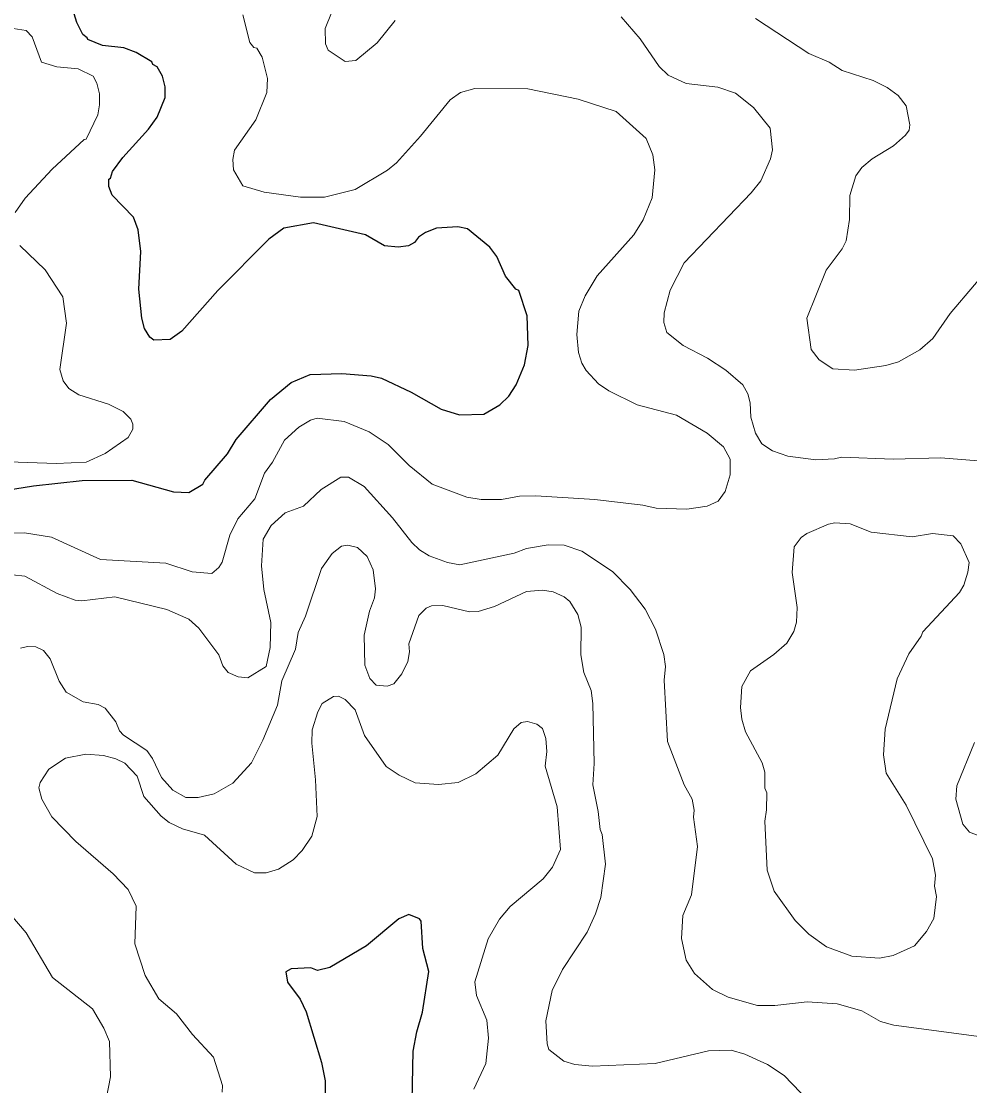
# Model space of a CAD drawing. Extents: x 447.8 to 473.9, y 7733.1 to 7760.8.
# Drawn here: x 453.328 to 455.02, y 7742.608 to 7744.508 of the extents above; entities that cross this region are included whole.
import ezdxf

# ---------------------------------------------------------------- set-up
doc = ezdxf.new("R2010")
doc.units = 0
doc.header["$LTSCALE"] = 0.032
doc.layers.add('1', color=7, linetype='Continuous', lineweight=25)
doc.layers.add('2', color=7, linetype='Continuous', lineweight=13)

msp = doc.modelspace()

# ---------------------------------------------------------------- linework, layer by layer
at = {"layer": '1'}
for points in [[(454.1818, 7743.8228), (454.1974, 7743.8383), (454.2106, 7743.8588), (454.2258, 7743.8942), (454.2321, 7743.9291), (454.2305, 7743.982), (454.2156, 7744.027), (454.2099, 7744.0293), (454.1919, 7744.0528), (454.176, 7744.0878), (454.1639, 7744.1046), (454.1238, 7744.137), (454.1064, 7744.141), (454.0683, 7744.1382), (454.049, 7744.1307), (454.0367, 7744.1225), (454.0295, 7744.1128), (454.0185, 7744.1068), (454.0004, 7744.1047), (453.9758, 7744.1068), (453.9416, 7744.1264), (453.8489, 7744.1479), (453.7964, 7744.1384), (453.7694, 7744.1187), (453.6784, 7744.0271), (453.6143, 7743.9544), (453.5932, 7743.9395), (453.5644, 7743.9387), (453.5572, 7743.9437), (453.5477, 7743.9592), (453.5427, 7743.9776), (453.5372, 7744.0298), (453.5412, 7744.0969), (453.5364, 7744.1356), (453.5281, 7744.1578), (453.4897, 7744.1972), (453.4835, 7744.2128), (453.4835, 7744.2261), (453.4865, 7744.2275), (453.4901, 7744.2396), (453.5089, 7744.2646), (453.5543, 7744.3149), (453.5702, 7744.3366), (453.5844, 7744.3717), (453.5844, 7744.3908), (453.5797, 7744.4094), (453.5698, 7744.4262), (453.5625, 7744.4306), (453.5605, 7744.4354), (453.5328, 7744.4519), (453.5104, 7744.4605), (453.4726, 7744.4645), (453.4461, 7744.4749), (453.4454, 7744.4784), (453.4376, 7744.4842), (453.4269, 7744.5054), (453.4089, 7744.5639)], [(453.2562, 7743.6638), (453.3492, 7743.6783), (453.4361, 7743.6878), (453.5251, 7743.6886), (453.5992, 7743.6678), (453.6268, 7743.6666), (453.6518, 7743.6817), (453.655, 7743.6888), (453.6956, 7743.7356), (453.7112, 7743.7613), (453.7723, 7743.8324), (453.8092, 7743.8627), (453.8429, 7743.8771), (453.8994, 7743.8787), (453.9517, 7743.8748), (453.9705, 7743.8707), (454.0234, 7743.8459), (454.0767, 7743.8152), (454.1095, 7743.8052), (454.1533, 7743.8063), (454.1818, 7743.8228)], [(454.0254, 7742.5805), (454.027, 7742.6694), (454.0333, 7742.704), (454.0436, 7742.7388), (454.0549, 7742.8119), (454.0444, 7742.8526), (454.0414, 7742.9016), (454.0381, 7742.9055), (454.0192, 7742.9133), (454.0013, 7742.9055), (453.9435, 7742.8575), (453.8783, 7742.8188), (453.8562, 7742.8134), (453.8441, 7742.8181), (453.809, 7742.8165), (453.7995, 7742.8108), (453.8026, 7742.7926), (453.8251, 7742.7625), (453.8361, 7742.7395), (453.8633, 7742.6491), (453.8698, 7742.6165), (453.8706, 7742.5633)]]:
    msp.add_lwpolyline(points, dxfattribs=at)
at = {"layer": '2'}
for points in [[(453.9945, 7744.5089), (453.9625, 7744.469), (453.9245, 7744.4375), (453.9056, 7744.4358), (453.875, 7744.4562), (453.8707, 7744.4672), (453.8699, 7744.4949), (453.8923, 7744.5514)], [(453.7231, 7744.5192), (453.7352, 7744.4695), (453.7427, 7744.4606), (453.7477, 7744.4596), (453.7576, 7744.4437), (453.7672, 7744.4056), (453.7656, 7744.3807), (453.7463, 7744.3316), (453.708, 7744.2775), (453.7048, 7744.2612), (453.7061, 7744.2428), (453.7231, 7744.2139), (453.7608, 7744.2029), (453.8259, 7744.1937), (453.8688, 7744.1937), (453.9234, 7744.2076), (453.9814, 7744.2422), (453.997, 7744.2551), (454.0403, 7744.3024), (454.0929, 7744.3677), (454.1114, 7744.3805), (454.1372, 7744.3876), (454.2318, 7744.3869), (454.3213, 7744.3685), (454.3892, 7744.3467), (454.4428, 7744.2986), (454.4549, 7744.269), (454.4581, 7744.2427), (454.4534, 7744.1923), (454.4372, 7744.1533), (454.4207, 7744.1266), (454.3554, 7744.0531), (454.3336, 7744.0175)], [(454.5085, 7743.9289), (454.4798, 7743.9521), (454.4743, 7743.9702), (454.4751, 7743.9873), (454.4858, 7744.0279), (454.5103, 7744.0766), (454.6304, 7744.2016), (454.6473, 7744.2226), (454.6647, 7744.2619), (454.6682, 7744.2783), (454.6641, 7744.3168), (454.6345, 7744.3539), (454.6024, 7744.3796), (454.5707, 7744.39), (454.514, 7744.3965), (454.4821, 7744.4116), (454.4662, 7744.4269), (454.4319, 7744.4764), (454.398, 7744.5158)], [(454.6377, 7744.5126), (454.7332, 7744.4502), (454.7695, 7744.4348), (454.7927, 7744.42), (454.848, 7744.4019), (454.8728, 7744.3894), (454.8923, 7744.3752), (454.907, 7744.3569), (454.9135, 7744.323)], [(453.3132, 7744.4949), (453.336, 7744.4915), (453.3472, 7744.4798), (453.3636, 7744.4349), (453.3912, 7744.4265), (453.4293, 7744.4228), (453.4559, 7744.4094), (453.4626, 7744.3972), (453.4671, 7744.378), (453.4674, 7744.3584), (453.4641, 7744.3408), (453.4434, 7744.2973), (453.44, 7744.2967), (453.3828, 7744.2437), (453.3346, 7744.1918), (453.3167, 7744.1661)], [(454.9135, 7744.323), (454.9119, 7744.3134), (454.9054, 7744.3042), (454.8841, 7744.2852), (454.8459, 7744.2623), (454.8277, 7744.2465)], [(454.8277, 7744.2465), (454.8172, 7744.232), (454.8061, 7744.1968), (454.8054, 7744.1537), (454.7995, 7744.1158), (454.7928, 7744.1017), (454.764, 7744.0632), (454.7293, 7743.9779), (454.7374, 7743.9218), (454.7513, 7743.9036), (454.7761, 7743.8873), (454.8147, 7743.8851), (454.8705, 7743.8931), (454.8932, 7743.8997), (454.9314, 7743.9214), (454.9541, 7743.9417), (454.9854, 7743.9858), (455.072, 7744.0884)], [(453.325, 7744.1077), (453.3702, 7744.0639), (453.4018, 7744.0158), (453.4081, 7743.9691), (453.3961, 7743.8859), (453.4022, 7743.8658), (453.4125, 7743.852), (453.4302, 7743.8411), (453.4834, 7743.8241), (453.5094, 7743.8109), (453.5231, 7743.7973), (453.5267, 7743.7885), (453.5265, 7743.7797), (453.5182, 7743.7649), (453.4773, 7743.736), (453.4433, 7743.7208), (453.3896, 7743.7184), (453.3055, 7743.7215)], [(454.3336, 7744.0175), (454.3228, 7743.99), (454.3188, 7743.9487), (454.3219, 7743.9163), (454.3282, 7743.8973), (454.3359, 7743.8846)], [(454.6281, 7743.8265), (454.6241, 7743.8425), (454.6151, 7743.8585), (454.5848, 7743.885), (454.5519, 7743.9066), (454.5085, 7743.9289)], [(454.3359, 7743.8846), (454.3574, 7743.8607), (454.3764, 7743.8478), (454.4267, 7743.8229), (454.4966, 7743.8049), (454.5518, 7743.7727), (454.5808, 7743.7479), (454.5928, 7743.726), (454.5928, 7743.6982), (454.584, 7743.6681), (454.5713, 7743.651), (454.5517, 7743.6419), (454.5154, 7743.6366), (454.4608, 7743.6385), (454.4367, 7743.6438), (454.351, 7743.6541), (454.2456, 7743.6606), (454.2168, 7743.6598), (454.1848, 7743.6541), (454.1481, 7743.6542), (454.1225, 7743.6582), (454.0611, 7743.6813), (454.0195, 7743.7146), (453.9823, 7743.7525), (453.9481, 7743.7749), (453.9035, 7743.7936), (453.8554, 7743.7992), (453.8439, 7743.7958), (453.8228, 7743.7829), (453.7975, 7743.76), (453.776, 7743.7207), (453.7618, 7743.7009), (453.7445, 7743.6554), (453.7138, 7743.6195), (453.6996, 7743.5902), (453.6859, 7743.5421), (453.6804, 7743.5329), (453.6678, 7743.5221), (453.6325, 7743.5251), (453.5855, 7743.5403), (453.4687, 7743.5468), (453.3815, 7743.5866), (453.3334, 7743.5948), (453.3037, 7743.594)], [(455.035, 7743.7231), (454.9687, 7743.7287), (454.8837, 7743.7263), (454.7915, 7743.7296), (454.7788, 7743.7264), (454.7457, 7743.7248), (454.6958, 7743.7316), (454.668, 7743.7409), (454.6492, 7743.7534), (454.6378, 7743.7723), (454.6297, 7743.8008), (454.6281, 7743.8265)], [(453.7146, 7743.3375), (453.7316, 7743.336), (453.7647, 7743.3562), (453.7719, 7743.3901), (453.7729, 7743.4346), (453.7605, 7743.4932), (453.7561, 7743.5356), (453.7593, 7743.5833), (453.7733, 7743.6075), (453.7983, 7743.6302), (453.8313, 7743.6421), (453.8627, 7743.6718), (453.8977, 7743.6942), (453.9115, 7743.6941), (453.9397, 7743.6774), (453.9898, 7743.6216), (454.0243, 7743.5775), (454.0384, 7743.5642), (454.0552, 7743.5535), (454.0881, 7743.5418), (454.11, 7743.5372), (454.2074, 7743.5581), (454.2292, 7743.5669), (454.2677, 7743.5733), (454.2966, 7743.5724), (454.3282, 7743.562), (454.3826, 7743.5253), (454.4143, 7743.4936), (454.4407, 7743.4583), (454.4596, 7743.4228), (454.4743, 7743.3773), (454.4774, 7743.3559), (454.4751, 7743.3316), (454.4807, 7743.2222), (454.5105, 7743.1446), (454.5247, 7743.1192), (454.5286, 7743.0993), (454.5272, 7743.0871), (454.5343, 7743.0348), (454.5239, 7742.9482), (454.5079, 7742.9116), (454.5055, 7742.8707), (454.5144, 7742.8318), (454.529, 7742.8083), (454.5613, 7742.7793), (454.589, 7742.7655), (454.6412, 7742.7508), (454.6721, 7742.7509), (454.7301, 7742.7573), (454.7836, 7742.754), (454.8279, 7742.7414), (454.861, 7742.7225), (454.8847, 7742.7156), (455.0414, 7742.6947)], [(454.748, 7742.5644), (454.689, 7742.6257), (454.6592, 7742.6454), (454.6191, 7742.664), (454.5944, 7742.6714), (454.5537, 7742.6698), (454.4587, 7742.6475), (454.3467, 7742.6425), (454.3152, 7742.6458), (454.2957, 7742.6518), (454.2692, 7742.6724), (454.2659, 7742.6823), (454.2635, 7742.7235), (454.275, 7742.7775), (454.2932, 7742.8152), (454.3373, 7742.882), (454.3523, 7742.9143), (454.362, 7742.9434), (454.3701, 7743.003), (454.3645, 7743.0564), (454.3604, 7743.0651), (454.3571, 7743.097), (454.3476, 7743.1445), (454.35, 7743.1831), (454.3475, 7743.2897), (454.3444, 7743.3132), (454.3317, 7743.345), (454.326, 7743.377), (454.3267, 7743.426), (454.3206, 7743.4491), (454.3068, 7743.472), (454.2964, 7743.4806), (454.277, 7743.489), (454.2577, 7743.4922), (454.2289, 7743.4898), (454.1722, 7743.4632), (454.1429, 7743.4544), (454.1273, 7743.4538), (454.0801, 7743.465), (454.0594, 7743.4644), (454.0502, 7743.4602), (454.0372, 7743.447), (454.019, 7743.3965), (454.0205, 7743.3824), (454.0173, 7743.3649), (454.0064, 7743.3432), (453.9924, 7743.3251), (453.9807, 7743.3208), (453.9609, 7743.3226), (453.9497, 7743.3347), (453.9404, 7743.3584), (453.9396, 7743.4118), (453.9492, 7743.4548), (453.9579, 7743.4784), (453.9596, 7743.4946), (453.9555, 7743.5283), (453.945, 7743.5523), (453.9278, 7743.5682), (453.9105, 7743.5724), (453.8991, 7743.5709), (453.8823, 7743.5576), (453.8632, 7743.5309), (453.8349, 7743.446), (453.8219, 7743.4168), (453.8168, 7743.387), (453.7924, 7743.3306), (453.7846, 7743.2872), (453.7587, 7743.2243), (453.7386, 7743.1842), (453.7052, 7743.148), (453.6716, 7743.1286), (453.6433, 7743.1223), (453.6212, 7743.1223), (453.598, 7743.1355), (453.5776, 7743.1578), (453.562, 7743.1916)], [(453.3119, 7743.5195), (453.334, 7743.5172), (453.3915, 7743.4861), (453.4238, 7743.4747), (453.4357, 7743.4731), (453.4946, 7743.4802), (453.5873, 7743.4578), (453.6264, 7743.4407)], [(453.6264, 7743.4407), (453.6443, 7743.4244), (453.6804, 7743.3768), (453.6874, 7743.3573), (453.6969, 7743.3452), (453.7146, 7743.3375)], [(453.4771, 7743.2814), (453.4647, 7743.288), (453.4377, 7743.293), (453.4077, 7743.31), (453.3951, 7743.3298), (453.3792, 7743.3696), (453.3672, 7743.3847), (453.3536, 7743.3912), (453.3384, 7743.392), (453.326, 7743.3885)], [(453.8528, 7743.1536), (453.8458, 7743.2193), (453.8466, 7743.2431), (453.8565, 7743.2753), (453.8646, 7743.2902), (453.8845, 7743.3026)], [(453.8845, 7743.3026), (453.8937, 7743.3029), (453.9053, 7743.2971), (453.9236, 7743.2787), (453.9399, 7743.2326), (453.9788, 7743.1773), (454.0018, 7743.162), (454.0304, 7743.1483), (454.0723, 7743.1451), (454.1071, 7743.1488), (454.139, 7743.1644), (454.1779, 7743.1975), (454.2065, 7743.2445), (454.2194, 7743.2563), (454.2308, 7743.258), (454.2479, 7743.2532), (454.2578, 7743.2454), (454.2639, 7743.2276), (454.2657, 7743.2041), (454.2627, 7743.1782), (454.284, 7743.1057), (454.2896, 7743.0291), (454.2755, 7742.998), (454.2587, 7742.9772), (454.2001, 7742.9279), (454.1809, 7742.9048), (454.1605, 7742.8702), (454.1369, 7742.7932), (454.1399, 7742.7689), (454.1583, 7742.7247), (454.1615, 7742.6924), (454.1566, 7742.6474), (454.1351, 7742.6013)], [(453.562, 7743.1916), (453.5514, 7743.2061), (453.5099, 7743.2334), (453.503, 7743.2411), (453.4962, 7743.2574), (453.4771, 7743.2814)], [(455.0427, 7743.0515), (455.02, 7743.0602), (455.0081, 7743.0747), (454.9953, 7743.1192), (454.9972, 7743.143), (455.0288, 7743.2202)], [(453.6858, 7742.5962), (453.6867, 7742.6081), (453.6705, 7742.6587), (453.6333, 7742.6994), (453.6046, 7742.736), (453.5731, 7742.7627), (453.5488, 7742.8043), (453.53, 7742.8611), (453.5328, 7742.9285), (453.5184, 7742.9582), (453.4916, 7742.986), (453.4247, 7743.0434), (453.3821, 7743.0878), (453.3643, 7743.1194), (453.3587, 7743.1396), (453.3614, 7743.1491), (453.3766, 7743.1728), (453.4066, 7743.1926), (453.4427, 7743.1995), (453.4741, 7743.1971), (453.4964, 7743.1914), (453.5122, 7743.1835), (453.5342, 7743.1604), (453.5464, 7743.1239), (453.5772, 7743.089), (453.5913, 7743.0777), (453.6151, 7743.0663), (453.6548, 7743.0552), (453.7113, 7743.0031), (453.744, 7742.9875), (453.7647, 7742.9875), (453.7863, 7742.9944), (453.8125, 7743.0111), (453.8291, 7743.0276), (453.8459, 7743.0529), (453.8553, 7743.0885), (453.8528, 7743.1536)], [(453.2954, 7742.9291), (453.3364, 7742.8808), (453.3832, 7742.801), (453.4545, 7742.7452), (453.4748, 7742.7104), (453.4852, 7742.6864), (453.4867, 7742.6235), (453.4789, 7742.5839)]]:
    msp.add_lwpolyline(points, dxfattribs=at)
msp.add_lwpolyline([(454.9335, 7743.41), (454.9363, 7743.4181), (455.0022, 7743.488), (455.0096, 7743.501), (455.017, 7743.5242), (455.0192, 7743.5416), (455.0046, 7743.5751), (454.9906, 7743.5893), (454.954, 7743.5933), (454.9172, 7743.5872), (454.8442, 7743.5957), (454.8067, 7743.6108), (454.7796, 7743.6126), (454.7679, 7743.6102), (454.7292, 7743.5932), (454.7195, 7743.586), (454.7066, 7743.5697), (454.7035, 7743.524), (454.7123, 7743.4615), (454.7113, 7743.435), (454.7064, 7743.4185), (454.6936, 7743.3975), (454.6704, 7743.3774), (454.6292, 7743.3481), (454.6135, 7743.3202), (454.6113, 7743.2827), (454.6137, 7743.2619), (454.6203, 7743.2394), (454.6496, 7743.1839), (454.6546, 7743.1673), (454.6546, 7743.1391), (454.6578, 7743.1306), (454.6577, 7743.1004), (454.6546, 7743.0801), (454.6586, 7742.9925), (454.6712, 7742.9551), (454.7085, 7742.9029), (454.7328, 7742.8782), (454.7646, 7742.8557), (454.8096, 7742.8389), (454.8594, 7742.8353), (454.8837, 7742.8399), (454.9215, 7742.8575), (454.943, 7742.8828), (454.9559, 7742.9064), (454.9607, 7742.9454), (454.9576, 7742.9637), (454.9591, 7742.9835), (454.9539, 7743.0126), (454.9069, 7743.1086), (454.8712, 7743.1657), (454.8662, 7743.1985), (454.8694, 7743.2442), (454.8908, 7743.3337), (454.9115, 7743.3786)], close=True, dxfattribs=at)

doc.saveas('drawing.dxf')
